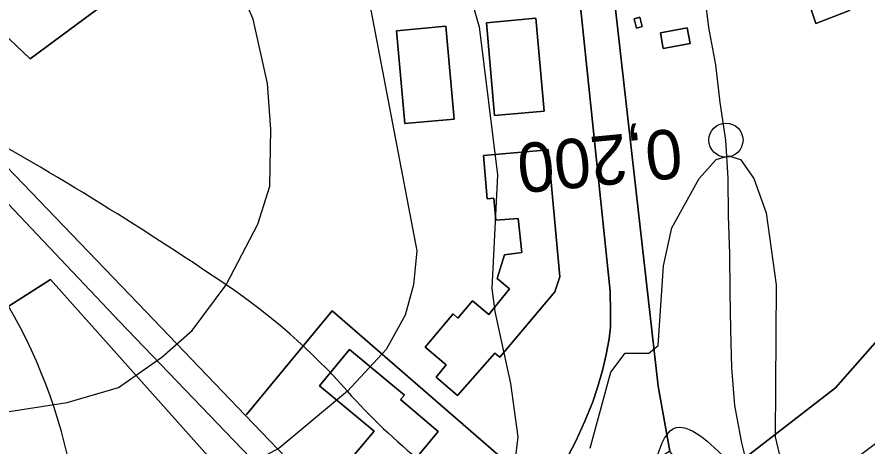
# Model space of a CAD drawing. Extents: x -510989 to -501240, y -1184665 to -1176089.
# Drawn here: x -504614 to -504390.1, y -1180750.7 to -1180637.5 of the extents above; entities that cross this region are included whole.
import ezdxf

# ---------------------------------------------------------------- set-up
doc = ezdxf.new("R2010")
doc.units = 0
for name, color, linetype in [('lesni_pozemek', 7, 'Continuous'), ('NAVRH_rozvodnice', 7, 'Continuous'), ('ostatni_plocha_x_draha', 7, 'Continuous'), ('ostatni_plocha_x_manipulacni_plocha', 7, 'Continuous'), ('ostatni_plocha_x_ostatni_komunikace', 7, 'Continuous'), ('STAV_zaplavove_uzemi', 7, 'Continuous'), ('trasovani_toku', 7, 'Continuous'), ('vrstevnice_01', 7, 'Continuous'), ('vrstevnice_02', 7, 'Continuous'), ('zastavena_plocha_a_nadvori', 7, 'Continuous')]:
    doc.layers.add(name, color=color, linetype=linetype)

msp = doc.modelspace()

# ---------------------------------------------------------------- linework, layer by layer
at = {"layer": 'lesni_pozemek'}
for points in [[(-504976, -1180300.73), (-504959.28, -1180271.5), (-504812.19, -1180333.2), (-504815.11, -1180339.87), (-504760.86, -1180363.59), (-504752.15, -1180367.3), (-504749.72, -1180361.7), (-504699.7, -1180384.96), (-504693.66, -1180368.01), (-504568.13, -1180472.11), (-504540.31, -1180528.92), (-504511.97, -1180575.54), (-504610.6, -1180648.46)], [(-504696.34, -1180738.75), (-504697, -1180730), (-504664.23, -1180744.27), (-504605.18, -1180706.58), (-504547.74, -1180770.92), (-504520.14, -1180801.8), (-504537.1, -1180809.77), (-504548.42, -1180814.05), (-504563.76, -1180818.36), (-504586.77, -1180821.19), (-504620.72, -1180821.72), (-504634.51, -1180821.81), (-504634.25, -1180806.59), (-504654.23, -1180806.25), (-504654.15, -1180801.06), (-504680.55, -1180800.76), (-504680.3, -1180798.88), (-504681.9, -1180784.99), (-504694, -1180770)]]:
    msp.add_lwpolyline(points, close=True, dxfattribs=at)
at = {"layer": 'NAVRH_rozvodnice'}
for centre, radius, start, end in [((-505071.44, -1181463.57), 913, 55.84965, 61.13508), ((-504737.46, -1180784.16), 140.24, 4.7678, 47.6576), ((-504655.11, -1180849.81), 171.36, 41.6185, 55.8497), ((-504405.3, -1180627.88), 162.8, 221.6185, 240.8113)]:
    msp.add_arc(centre, radius, start, end, dxfattribs=at)
at = {"layer": 'ostatni_plocha_x_draha'}
msp.add_lwpolyline([(-504387.87, -1180749.89), (-504423.71, -1180776.82), (-504434.05, -1180762.72), (-504398.39, -1180735.13), (-504384.11, -1180718.85)], dxfattribs=at)
at = {"layer": 'ostatni_plocha_x_manipulacni_plocha'}
for points in [[(-504976, -1180300.73), (-504610.6, -1180648.46), (-504511.97, -1180575.54), (-504540.31, -1180528.92), (-504568.13, -1180472.11), (-504693.66, -1180368.01)], [(-504459.43, -1180608.19), (-504445.11, -1180734.65), (-504442.09, -1180751.76), (-504448.63, -1180756.14), (-504450.11, -1180756.67), (-504455.16, -1180756.96), (-504461.12, -1180757.76), (-504475.25, -1180763.24), (-504472.89, -1180759.7), (-504469.6, -1180754.55), (-504466.84, -1180749.16), (-504464.43, -1180743.88), (-504462.34, -1180738.79), (-504461.06, -1180735.02), (-504459.77, -1180730.57), (-504458.78, -1180726.35), (-504457.99, -1180722.23), (-504457.69, -1180719.18), (-504457.64, -1180715.21), (-504457.79, -1180709.63), (-504466.5, -1180626.23)], [(-504370.27, -1180626.13), (-504368.85, -1180647.34), (-504372.23, -1180656.04), (-504373.16, -1180667.66), (-504375.19, -1180678.6), (-504379.06, -1180691.83), (-504383.45, -1180703.04), (-504378.71, -1180709.12), (-504384.11, -1180718.85), (-504398.39, -1180735.13), (-504434.05, -1180762.72), (-504442.09, -1180751.76), (-504445.11, -1180734.65), (-504459.43, -1180608.19)], [(-504466.5, -1180626.23), (-504457.79, -1180709.63), (-504457.64, -1180715.21), (-504457.69, -1180719.18), (-504457.99, -1180722.23), (-504458.78, -1180726.35), (-504459.77, -1180730.57), (-504461.06, -1180735.02), (-504462.34, -1180738.79), (-504464.43, -1180743.88), (-504466.84, -1180749.16), (-504469.6, -1180754.55), (-504472.89, -1180759.7), (-504475.25, -1180763.24), (-504530.99, -1180714.83), (-504553.52, -1180742.07), (-504553.81, -1180742.42), (-504582.19, -1180712.85), (-504632.07, -1180660.99)]]:
    msp.add_lwpolyline(points, dxfattribs=at)
for points in [[(-504396.31, -1180631.07), (-504405.14, -1180634.38), (-504403.61, -1180639.12), (-504394.73, -1180635.71)], [(-504451.46, -1180637.91), (-504450.87, -1180640.35), (-504449.36, -1180639.99), (-504449.98, -1180637.51)], [(-504501.08, -1180639.9), (-504514.09, -1180641.05), (-504511.88, -1180665.47), (-504498.88, -1180664.32)], [(-504477.34, -1180637.8), (-504490.36, -1180638.95), (-504488.21, -1180663.37), (-504475.18, -1180662.22)], [(-504444.52, -1180641.64), (-504443.76, -1180645.76), (-504436.7, -1180644.45), (-504437.46, -1180640.33)], [(-504636.56, -1180665.45), (-504586.98, -1180717.65), (-504543.9, -1180762.54), (-504520.05, -1180787.41), (-504517.18, -1180790.93), (-504516.43, -1180794.95), (-504517.41, -1180798.83), (-504520.14, -1180801.8), (-504547.74, -1180770.92), (-504605.18, -1180706.58), (-504664.23, -1180744.27), (-504697, -1180730), (-504702.57, -1180727.02), (-504637.44, -1180664.54)], [(-504474.08, -1180672.39), (-504476.08, -1180672.57), (-504491.17, -1180673.89), (-504490.19, -1180685.31), (-504488.43, -1180685.19), (-504487.91, -1180690.95), (-504482.01, -1180690.48), (-504481.07, -1180699.5), (-504485.58, -1180700.08), (-504487.49, -1180706.31), (-504484.31, -1180709.05), (-504489.74, -1180715.82), (-504494.03, -1180712.24), (-504497.88, -1180716.81), (-504499.16, -1180715.67), (-504506.47, -1180724.4), (-504500.96, -1180729.02), (-504503.57, -1180732.27), (-504497.98, -1180737.18), (-504488.12, -1180725.95), (-504486.8, -1180727.04), (-504472.36, -1180709.8), (-504470.99, -1180705.86), (-504473.11, -1180682.9)], [(-504553.52, -1180742.07), (-504530.99, -1180714.83), (-504475.25, -1180763.24), (-504498.17, -1180786.49), (-504501.64, -1180788.29), (-504503.7, -1180788.45), (-504506.22, -1180787.91), (-504508.55, -1180787.06), (-504511.28, -1180785.81), (-504513.8, -1180784.24), (-504516.37, -1180781.99), (-504532.43, -1180765.29), (-504538.96, -1180757.9), (-504553.81, -1180742.42)], [(-504526.41, -1180725.05), (-504534.34, -1180734.57), (-504519.97, -1180746.55), (-504528.79, -1180757.1), (-504518.73, -1180765.48), (-504503.06, -1180746.58), (-504512.99, -1180738.22), (-504511.92, -1180737.03)]]:
    msp.add_lwpolyline(points, close=True, dxfattribs=at)
at = {"layer": 'ostatni_plocha_x_ostatni_komunikace'}
msp.add_lwpolyline([(-504632.07, -1180660.99), (-504582.19, -1180712.85), (-504553.81, -1180742.42), (-504538.96, -1180757.9), (-504532.43, -1180765.29), (-504516.37, -1180781.99), (-504513.8, -1180784.24), (-504511.28, -1180785.81), (-504508.55, -1180787.06), (-504506.22, -1180787.91), (-504503.7, -1180788.45), (-504501.64, -1180788.29), (-504498.17, -1180786.49), (-504520.14, -1180801.8), (-504517.41, -1180798.83), (-504516.43, -1180794.95), (-504517.18, -1180790.93), (-504520.05, -1180787.41), (-504543.9, -1180762.54), (-504586.98, -1180717.65), (-504636.56, -1180665.45)], dxfattribs=at)
at = {"layer": 'STAV_zaplavove_uzemi'}
for points in [[(-504540.1, -1180857.4), (-504577.6, -1180869.9), (-504578.56, -1180860.28), (-504550.67, -1180843.94), (-504523.75, -1180837.2), (-504478.55, -1180823.74), (-504444.9, -1180804.51), (-504446.82, -1180793.93), (-504446.82, -1180779.51), (-504445.86, -1180755.47), (-504441.05, -1180745.85), (-504426.63, -1180754.51), (-504417.97, -1180766.04), (-504413.17, -1180777.58), (-504398.74, -1180788.16), (-504367.97, -1180786.24), (-504329.51, -1180770.85), (-504283.35, -1180754.51), (-504262.2, -1180724.7), (-504238.16, -1180694.89), (-504218.92, -1180663.15), (-504185.27, -1180631.42), (-504166.04, -1180606.42), (-504143.92, -1180591.03), (-504113.15, -1180572.76), (-504085.26, -1180570.84), (-504067.95, -1180564.11), (-504042.95, -1180584.3), (-504041.99, -1180609.3), (-504034.29, -1180620.84), (-504019.87, -1180632.38), (-503985.25, -1180627.57), (-503970.83, -1180622.77), (-503966.98, -1180607.38), (-503969.87, -1180574.69), (-503950.64, -1180559.3), (-503899.67, -1180566.99), (-503832.36, -1180592), (-503773.38, -1180619.38), (-503737.54, -1180645.61), (-503699.95, -1180679.7), (-503682.47, -1180704.18), (-503669.35, -1180719.04), (-503664.11, -1180725.16), (-503685.09, -1180722.54), (-503689.46, -1180721.66), (-503691.21, -1180741.77), (-503665.86, -1180776.74), (-503654.49, -1180807.33), (-503622.15, -1180837.93), (-503605.54, -1180857.16), (-503581.94, -1180873.77), (-503569.7, -1180887.76), (-503551.34, -1180899.12), (-503533.86, -1180905.24), (-503519.87, -1180914.86), (-503521.62, -1180886.01), (-503509.38, -1180869.4), (-503486.65, -1180862.41), (-503463.92, -1180863.28), (-503442.94, -1180864.15), (-503421.09, -1180871.15), (-503407.1, -1180879.02), (-503403.6, -1180885.13), (-503432.45, -1180912.23), (-503450.81, -1180934.96), (-503458.68, -1180948.07), (-503460.51, -1180958), (-503445.13, -1180968.57), (-503429.74, -1180958.96), (-503410.51, -1180930.11), (-503389.35, -1180907.03), (-503369.16, -1180886.84), (-503347.04, -1180874.34), (-503333.58, -1180868.57), (-503300.89, -1180867.61), (-503271.08, -1180854.15), (-503218.19, -1180816.64), (-503177.8, -1180772.41), (-503136.45, -1180737.79), (-503127.8, -1180727.21), (-503108.57, -1180722.41), (-503094.14, -1180728.18), (-503074.91, -1180728.18), (-503051.83, -1180714.71), (-503035.48, -1180702.21), (-503022.02, -1180736.83), (-503014.33, -1180767.6), (-503006.64, -1180784.91), (-502997.02, -1180789.72), (-502932.59, -1180779.14)], [(-503691.1, -1180709.63), (-503698.14, -1180689.92), (-503726.29, -1180661.77), (-503758.67, -1180635.02), (-503793.87, -1180613.9), (-503848.78, -1180591.37), (-503885.38, -1180575.88), (-503937.22, -1180564.11), (-503952.58, -1180564.11), (-503964.1, -1180580.75), (-503962.82, -1180602.51), (-503964.1, -1180625.54), (-503990.97, -1180635.78), (-504028.09, -1180635.78), (-504080.57, -1180656.26), (-504118.96, -1180675.46), (-504153.52, -1180702.34), (-504177.84, -1180745.85), (-504193.2, -1180768.89), (-504226.47, -1180789.37), (-504318.63, -1180820.09), (-504383.9, -1180844.41), (-504463.25, -1180867.44), (-504524.69, -1180885.36), (-504582.26, -1180902.78), (-504631.98, -1180942.98), (-504690.15, -1180991.64), (-504735.64, -1181042.41), (-504756.79, -1181076.26), (-504777.95, -1181112.22)], [(-504594.17, -1181642.09), (-504629.77, -1181535.28), (-504650.39, -1181443.46), (-504674.75, -1181355.39), (-504706.6, -1181265.44), (-504719.72, -1181182.99), (-504747.83, -1181113.66), (-504727.29, -1181064.42), (-504683.65, -1181020.77), (-504624.52, -1180967.28), (-504575.24, -1180927.85), (-504544.27, -1180915.18), (-504445.72, -1180881.39), (-504404.89, -1180867.31), (-504292.26, -1180829.3), (-504179.63, -1180791.29), (-504099.38, -1180734.98), (-504020.54, -1180698.37), (-503957.18, -1180675.84), (-503893.83, -1180664.58), (-503865.67, -1180678.66), (-503817.8, -1180689.92), (-503788.24, -1180689.92), (-503764.3, -1180695.55), (-503736.15, -1180687.11), (-503717.85, -1180698.37), (-503716.44, -1180708.23)], [(-502250.32, -1184002.61), (-502355.07, -1183875.41), (-502442.37, -1183790.61), (-502477.29, -1183700.82), (-502532.16, -1183578.61), (-502567.08, -1183448.91), (-502626.05, -1183402.34), (-502705.41, -1183380.59), (-502814.2, -1183349.87), (-502882.03, -1183297.39), (-502931.95, -1183237.24), (-503042.02, -1183107.97), (-503139.64, -1183018.94), (-503222.14, -1182957.59), (-503308.56, -1182839.96), (-503316.24, -1182784.92), (-503330.32, -1182756.77), (-503348.24, -1182719.65), (-503334.16, -1182651.82), (-503323.92, -1182595.5), (-503313.68, -1182526.39), (-503294.1, -1182480.5), (-503251.86, -1182396.03), (-503229.34, -1182314.37), (-503216.1, -1182227.15), (-503242.43, -1182174.5), (-503271.86, -1182129.59), (-503287.34, -1182081.58), (-503343.88, -1182028.1), (-503361.79, -1182008.91), (-503396.35, -1181952.59), (-503442.43, -1181933.39), (-503497.46, -1181888.6), (-503525.62, -1181860.44), (-503528.18, -1181837.4), (-503548.66, -1181767.01), (-503558.9, -1181729.89), (-503576.82, -1181682.53), (-503578.1, -1181621.1), (-503567.86, -1181572.46), (-503552.5, -1181536.63), (-503538.04, -1181458.36), (-503518.33, -1181411.9), (-503509.88, -1181341.51), (-503497.21, -1181207.63), (-503499.77, -1181097.56), (-503498.02, -1181031.35), (-503510.82, -1180970.85), (-503549.22, -1180952.23), (-503571.32, -1180940.6), (-503605.07, -1180937.11), (-503651.61, -1180939.44), (-503671.39, -1180917.33), (-503679.53, -1180892.89), (-503713.27, -1180871.95), (-503727.24, -1180859.15), (-503734.22, -1180833.55), (-503728.4, -1180799.81), (-503741.2, -1180770.72), (-503722.82, -1180725.17), (-503721.54, -1180703.41), (-503731.78, -1180697.01), (-503767.61, -1180699.57), (-503790.65, -1180697.01), (-503817.53, -1180697.01), (-503861.04, -1180686.77), (-503889.2, -1180675.25), (-503900.72, -1180668.85), (-503953.2, -1180679.09), (-503997.99, -1180697.01), (-504063.27, -1180722.61), (-504109.34, -1180749.49), (-504142.62, -1180776.36), (-504177.18, -1180796.84), (-504211.73, -1180817.32), (-504414.98, -1180961.5), (-504472.7, -1180998.11), (-504544.51, -1181068.5), (-504600.82, -1181143.12), (-504621.94, -1181196.62), (-504641.65, -1181267.01), (-504660.25, -1181350.62), (-504634.7, -1181398.32), (-504617.66, -1181447.72), (-504600.62, -1181492.01), (-504587, -1181548.23), (-504592.11, -1181628.29), (-504569.96, -1181682.81), (-504568.26, -1181664.07), (-504554.63, -1181621.48), (-504547.82, -1181597.63)]]:
    msp.add_spline(points, degree=3, dxfattribs=at)
at = {"layer": 'trasovani_toku'}
for p, q in [((-504431.77, -1180640.22), (-504433.03, -1180630.3)), ((-504429.97, -1180650.06), (-504431.77, -1180640.22)), ((-504428.75, -1180659.98), (-504429.97, -1180650.06)), ((-504427.27, -1180669.87), (-504428.75, -1180659.98)), ((-504426.7, -1180679.86), (-504427.27, -1180669.87)), ((-504426.58, -1180689.86), (-504426.7, -1180679.86)), ((-504426.26, -1180699.85), (-504426.58, -1180689.86)), ((-504426.18, -1180709.85), (-504426.26, -1180699.85)), ((-504426.02, -1180719.85), (-504426.18, -1180709.85)), ((-504425.69, -1180729.84), (-504426.02, -1180719.85)), ((-504424.92, -1180739.81), (-504425.69, -1180729.84)), ((-504423.1, -1180749.65), (-504424.92, -1180739.81)), ((-504420.62, -1180759.34), (-504423.1, -1180749.65))]:
    msp.add_line(p, q, dxfattribs=at)
msp.add_circle((-504427.27, -1180669.87), 4.5, dxfattribs=at)
at = {"layer": 'vrstevnice_01'}
for points in [[(-504617.81, -1180424), (-504600.91, -1180444), (-504587.81, -1180466), (-504578.19, -1180493), (-504567.19, -1180519), (-504547.69, -1180552), (-504532.81, -1180584), (-504527.19, -1180602), (-504508.69, -1180699), (-504509.59, -1180708), (-504511.81, -1180716), (-504516.81, -1180725), (-504527, -1180736), (-504545, -1180751), (-504559.81, -1180759), (-504583.5, -1180769), (-504611.91, -1180776), (-504652.81, -1180783)], [(-504463, -1180751), (-504457.59, -1180731), (-504453.81, -1180726), (-504447.59, -1180726), (-504445.09, -1180724), (-504443.69, -1180703), (-504441.5, -1180693), (-504434.31, -1180680), (-504429.81, -1180675), (-504426.59, -1180674), (-504423.41, -1180675), (-504419.91, -1180680), (-504416.69, -1180689), (-504414, -1180708), (-504414.31, -1180748), (-504412.91, -1180754)]]:
    msp.add_lwpolyline(points, dxfattribs=at)
at = {"layer": 'vrstevnice_02'}
for points in [[(-504621.59, -1180388), (-504553.91, -1180442), (-504532.41, -1180454), (-504521.69, -1180465), (-504518.09, -1180473), (-504516.19, -1180479), (-504516.41, -1180483), (-504520, -1180488), (-504523.31, -1180490), (-504529.5, -1180492), (-504534, -1180496), (-504492.31, -1180640), (-504487.41, -1180679), (-504488.91, -1180709), (-504488.19, -1180715), (-504484, -1180734), (-504482.09, -1180748), (-504484.69, -1180770), (-504509.69, -1180799), (-504551.81, -1180813), (-504577.69, -1180818), (-504586.41, -1180819), (-504601.41, -1180817), (-504652.09, -1180808)], [(-504633.19, -1180744), (-504600.81, -1180739), (-504587.31, -1180735), (-504575.91, -1180727), (-504567.91, -1180720), (-504558.91, -1180708), (-504550.59, -1180692), (-504547.41, -1180682), (-504547.19, -1180667), (-504548, -1180655), (-504551.81, -1180638), (-504568.81, -1180599), (-504601.31, -1180534), (-504620.69, -1180488)]]:
    msp.add_lwpolyline(points, dxfattribs=at)
at = {"layer": 'zastavena_plocha_a_nadvori'}
for points in [[(-504396.31, -1180631.07), (-504394.73, -1180635.71), (-504403.61, -1180639.12), (-504405.14, -1180634.38)], [(-504451.46, -1180637.91), (-504449.98, -1180637.51), (-504449.36, -1180639.99), (-504450.87, -1180640.35)], [(-504501.08, -1180639.9), (-504498.88, -1180664.32), (-504511.88, -1180665.47), (-504514.09, -1180641.05)], [(-504477.34, -1180637.8), (-504475.18, -1180662.22), (-504488.21, -1180663.37), (-504490.36, -1180638.95)], [(-504444.52, -1180641.64), (-504437.46, -1180640.33), (-504436.7, -1180644.45), (-504443.76, -1180645.76)], [(-504474.08, -1180672.39), (-504473.11, -1180682.9), (-504470.99, -1180705.86), (-504472.36, -1180709.8), (-504486.8, -1180727.04), (-504488.12, -1180725.95), (-504497.98, -1180737.18), (-504503.57, -1180732.27), (-504500.96, -1180729.02), (-504506.47, -1180724.4), (-504499.16, -1180715.67), (-504497.88, -1180716.81), (-504494.03, -1180712.24), (-504489.74, -1180715.82), (-504484.31, -1180709.05), (-504487.49, -1180706.31), (-504485.58, -1180700.08), (-504481.07, -1180699.5), (-504482.01, -1180690.48), (-504487.91, -1180690.95), (-504488.43, -1180685.19), (-504490.19, -1180685.31), (-504491.17, -1180673.89), (-504476.08, -1180672.57)], [(-504526.41, -1180725.05), (-504511.92, -1180737.03), (-504512.99, -1180738.22), (-504503.06, -1180746.58), (-504518.73, -1180765.48), (-504528.79, -1180757.1), (-504519.97, -1180746.55), (-504534.34, -1180734.57)]]:
    msp.add_lwpolyline(points, close=True, dxfattribs=at)

# ---------------------------------------------------------------- texts
at = {"layer": 'trasovani_toku'}
msp.add_text('0,200', height=13, rotation=185.4946, dxfattribs=at).set_placement((-504439.47, -1180666.78))

doc.saveas('drawing.dxf')
